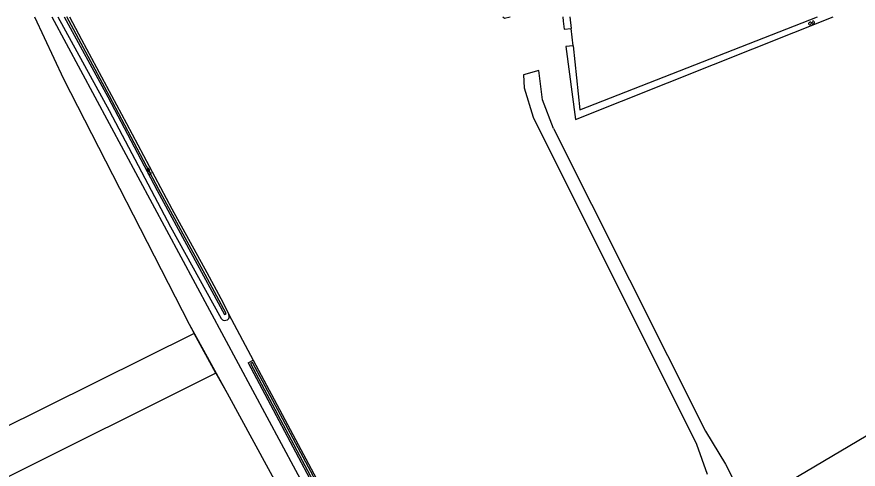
# Model space of a CAD drawing. Extents: x 136000 to 141014, y 402000 to 403500.
# Drawn here: x 138488.5 to 138686.1, y 403393.8 to 403500 of the extents above; entities that cross this region are included whole.
import ezdxf

# ---------------------------------------------------------------- set-up
doc = ezdxf.new("R2010")
doc.units = 0
for name, color, linetype in [('gg-afsc-lijn draadraster', 7, 'Continuous'), ('gg-knt-bronhoudergrens', 7, 'Continuous'), ('gg-knt-onverhard', 7, 'Continuous'), ('gg-kntw-bovenkant insteek waterloop', 7, 'Continuous'), ('gg-kntw-waterlijn', 7, 'Continuous'), ('gt-symb-watersymbool', 7, 'Continuous')]:
    doc.layers.add(name, color=color, linetype=linetype)

# ---------------------------------------------------------------- blocks, each defined once
blk = doc.blocks.new('gt0-WA')
at = {"layer": 'gt-symb-watersymbool'}
for centre, start, end in [((-0.32, 0.02), 28.0725, 151.9275), ((0.43, 0.42), 208.0725, 331.9275), ((-0.32, -0.43), 28.0725, 151.9275), ((0.43, -0.03), 208.0725, 331.9275)]:
    blk.add_arc(centre, 0.425, start, end, dxfattribs=at)

msp = doc.modelspace()

# ---------------------------------------------------------------- linework, layer by layer
at = {"layer": 'gg-afsc-lijn draadraster'}
msp.add_lwpolyline([(138492.65, 403500), (138499.45, 403485.46), (138528.98, 403427.84), (138537.87, 403411.65), (138560.07, 403370.99), (138565.03, 403362.63), (138591.52, 403313.39), (138593.66, 403307.39), (138590.99, 403297.55), (138565.3, 403283.33)], dxfattribs=at)
at = {"layer": 'gg-knt-bronhoudergrens'}
for p, q in [((138619.14, 403493.19), (138618.7, 403497.3)), ((138538.32, 403430.18), (138544.01, 403419.39)), ((138530.15, 403425.71), (138440.04, 403380.9)), ((138535.28, 403416.36), (138530.15, 403425.71)), ((138535.28, 403416.36), (138444.82, 403371.37))]:
    msp.add_line(p, q, dxfattribs=at)
for points in [[(138492.65, 403500), (138499.45, 403485.46), (138528.98, 403427.84), (138530.15, 403425.71)], [(138602.63, 403500), (138603.02, 403499.67), (138604.39, 403500)], [(138614.52, 403473.79), (138612, 403480.54), (138611.08, 403487.42), (138607.51, 403486.36), (138607.64, 403483.32), (138609.75, 403476.44), (138648.12, 403399.71), (138650.67, 403392.64)], [(138614.52, 403473.79), (138650.24, 403402.75), (138654.94, 403395.05)], [(138535.28, 403416.36), (138537.87, 403411.65), (138560.07, 403370.99), (138565.03, 403362.63), (138591.52, 403313.39), (138593.66, 403307.39)], [(138654.94, 403395.05), (138659.96, 403385.1), (138696.08, 403406.43), (138699.3, 403400.98), (138704.93, 403404.07), (138711.36, 403403.97), (138715.49, 403397.98), (138735.52, 403362.91), (138746.84, 403342.16)]]:
    msp.add_lwpolyline(points, dxfattribs=at)
at = {"layer": 'gg-knt-onverhard'}
msp.add_lwpolyline([(138496.71, 403500), (138560.68, 403381.07), (138598.33, 403310.23)], dxfattribs=at)
at = {"layer": 'gg-kntw-bovenkant insteek waterloop'}
for p, q in [((138618.42, 403500), (138618.7, 403497.3)), ((138617.03, 403497.12), (138618.7, 403497.3)), ((138619.14, 403493.19), (138617.45, 403493.02)), ((138542.85, 403418.78), (138544.01, 403419.39)), ((138542.85, 403418.78), (138638.43, 403239.72)), ((138544.01, 403419.39), (138639.69, 403240.69))]:
    msp.add_line(p, q, dxfattribs=at)
for points in [[(138498.17, 403500), (138510.22, 403478.03), (138524.59, 403450.75), (138536.51, 403429.22), (138536.8, 403428.9), (138537, 403428.78), (138537.23, 403428.75), (138537.96, 403428.92), (138538.32, 403429.19), (138538.39, 403429.4), (138538.4, 403429.69), (138538.32, 403430.18)], [(138500.85, 403500), (138503.67, 403494.7), (138514.26, 403474.99), (138524.87, 403454.91), (138533.16, 403439.98), (138536.93, 403432.89), (138538.32, 403430.18)], [(138616.72, 403500), (138616.84, 403498.97), (138617.03, 403497.12)], [(138617.45, 403493.02), (138619.68, 403475.92), (138652.12, 403488.79), (138680.25, 403500)], [(138619.14, 403493.19), (138620.74, 403478.16), (138676.57, 403500)]]:
    msp.add_lwpolyline(points, dxfattribs=at)
at = {"layer": 'gg-kntw-waterlijn'}
for points in [[(138499.62, 403500), (138509.89, 403481.2), (138521.46, 403459.28), (138537.3, 403430.16), (138537.65, 403430.35), (138532.75, 403439.53), (138521.87, 403459.51), (138510.3, 403481.38), (138500.25, 403500)], [(138639.32, 403240.4), (138613.99, 403287.83), (138586.36, 403339.33), (138576.63, 403357.59), (138543.89, 403418.85), (138543.38, 403418.61)], [(138543.38, 403418.61), (138568.29, 403371.95), (138577.93, 403354), (138584.69, 403341.16), (138638.86, 403240.05)]]:
    msp.add_lwpolyline(points, dxfattribs=at)

# ---------------------------------------------------------------- block references
at = {"layer": 'gt-symb-watersymbool'}
for p, rotation in [((138675.22, 403498.58), -137.14809157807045), ((138519.49, 403463.72), 132.8519084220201)]:
    msp.add_blockref('gt0-WA', p, dxfattribs=dict(at, rotation=rotation))

doc.saveas('drawing.dxf')
